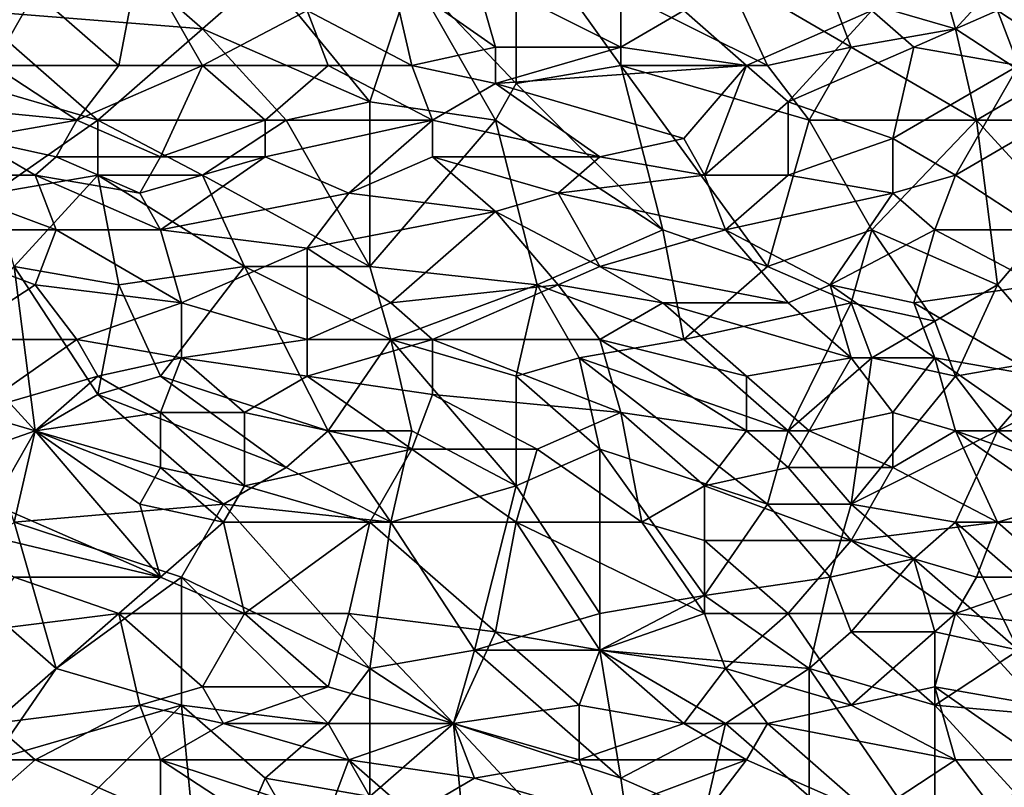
# Model space of a CAD drawing. Extents: x -161 to 11, y -10 to 160.
# Tile 317 of 499: x 0.596 to 0.807, y -0.201 to -0.037. Entities that reach past the tile are written whole.
import ezdxf

# ---------------------------------------------------------------- set-up
doc = ezdxf.new("R2010")
doc.units = 0
doc.header["$MEASUREMENT"] = 0
doc.layers.get('0').update_dxf_attribs({"linetype": 'CONTINUOUS'})

msp = doc.modelspace()

# ---------------------------------------------------------------- linework, layer by layer
for points in [[(0.78747, -0.00721, 0.26768), (0.79641, -0.03846, 0.26766), (0.76958, -0.03065, 0.26764)], [(0.79641, -0.03846, 0.26766), (0.78747, -0.00721, 0.26768), (0.81429, -0.01893, 0.26753)], [(0.70252, -0.05018, 0.26748), (0.68016, -0.02674, 0.26735), (0.70252, -0.01503, 0.26735)], [(0.72487, -0.03065, 0.26744), (0.72487, -0.04628, 0.26751), (0.70252, -0.01503, 0.26735)], [(0.72487, -0.04628, 0.26751), (0.70252, -0.05018, 0.26748), (0.70252, -0.01503, 0.26735)], [(0.59968, -0.03065, 0.40194), (0.5818, -0.01893, 0.40071), (0.55497, -0.04237, 0.40217)], [(0.81429, -0.05018, 0.26744), (0.79641, -0.03846, 0.26766), (0.81429, -0.01893, 0.26753)], [(0.82324, -0.04628, 0.40248), (0.81429, -0.01893, 0.40109), (0.80535, -0.03456, 0.40238)], [(0.61757, -0.04628, 0.40339), (0.62204, -0.02284, 0.40163), (0.59968, -0.03065, 0.40194)], [(0.62204, -0.02284, 0.40163), (0.61757, -0.04628, 0.40339), (0.63545, -0.04628, 0.40364)], [(0.62204, -0.02284, 0.40163), (0.63545, -0.04628, 0.40364), (0.65781, -0.03456, 0.40297)], [(0.72487, -0.04237, 0.40369), (0.72487, -0.02284, 0.40223), (0.69358, -0.02674, 0.40256)], [(0.72487, -0.02284, 0.40223), (0.72487, -0.04237, 0.40369), (0.73829, -0.03456, 0.40312)], [(0.62204, -0.02674, 0.26744), (0.63545, -0.03846, 0.26747), (0.58627, -0.03456, 0.26751)], [(0.62204, -0.02674, 0.26744), (0.64887, -0.02674, 0.2674), (0.63545, -0.03846, 0.26747)], [(0.63545, -0.03846, 0.26747), (0.64887, -0.02674, 0.2674), (0.67122, -0.05409, 0.26749)], [(0.68016, -0.02674, 0.26735), (0.67122, -0.05409, 0.26749), (0.64887, -0.02674, 0.2674)], [(0.68016, -0.04628, 0.40396), (0.67569, -0.02674, 0.4025), (0.65781, -0.03456, 0.40297)], [(0.69805, -0.05799, 0.26751), (0.67122, -0.05409, 0.26749), (0.68016, -0.02674, 0.26735)], [(0.69805, -0.04237, 0.40371), (0.69358, -0.02674, 0.40256), (0.67569, -0.02674, 0.4025)], [(0.67569, -0.02674, 0.4025), (0.68016, -0.04628, 0.40396), (0.69805, -0.04237, 0.40371)], [(0.70252, -0.05018, 0.26748), (0.69805, -0.05799, 0.26751), (0.68016, -0.02674, 0.26735)], [(0.69358, -0.02674, 0.40256), (0.69805, -0.04237, 0.40371), (0.72487, -0.04237, 0.40369)], [(0.72487, -0.03065, 0.26744), (0.74723, -0.02674, 0.26753), (0.75617, -0.04628, 0.26762)], [(0.77406, -0.04237, 0.2677), (0.74723, -0.02674, 0.26753), (0.76958, -0.03065, 0.26764)], [(0.75617, -0.04628, 0.26762), (0.74723, -0.02674, 0.26753), (0.77406, -0.04237, 0.2677)], [(0.59074, -0.04628, 0.40302), (0.59968, -0.03065, 0.40194), (0.55497, -0.04237, 0.40217)], [(0.59968, -0.03065, 0.40194), (0.59074, -0.04628, 0.40302), (0.61757, -0.04628, 0.40339)], [(0.75617, -0.04628, 0.26762), (0.72487, -0.04628, 0.26751), (0.72487, -0.03065, 0.26744)], [(0.79641, -0.03846, 0.26766), (0.77406, -0.04237, 0.2677), (0.76958, -0.03065, 0.26764)], [(0.63545, -0.03846, 0.26747), (0.6131, -0.05799, 0.26762), (0.58627, -0.03456, 0.26751)], [(0.6131, -0.05799, 0.26762), (0.58627, -0.05018, 0.26757), (0.58627, -0.03456, 0.26751)], [(0.63545, -0.04628, 0.40364), (0.66228, -0.04628, 0.40387), (0.65781, -0.03456, 0.40297)], [(0.65781, -0.03456, 0.40297), (0.66228, -0.04628, 0.40387), (0.68016, -0.04628, 0.40396)], [(0.7517, -0.04628, 0.40383), (0.73829, -0.03456, 0.40312), (0.72487, -0.04237, 0.40369)], [(0.7517, -0.04628, 0.40383), (0.77853, -0.03456, 0.40286), (0.73829, -0.03456, 0.40312)], [(0.76064, -0.05409, 0.40417), (0.77853, -0.03456, 0.40286), (0.7517, -0.04628, 0.40383)], [(0.77853, -0.03456, 0.40286), (0.76064, -0.05409, 0.40417), (0.78747, -0.04237, 0.40325)], [(0.78747, -0.04237, 0.40325), (0.80535, -0.03456, 0.40238), (0.77853, -0.03456, 0.40286)], [(0.78747, -0.04237, 0.40325), (0.80982, -0.04628, 0.40293), (0.80535, -0.03456, 0.40238)], [(0.80535, -0.03456, 0.40238), (0.80982, -0.04628, 0.40293), (0.82324, -0.04628, 0.40248)], [(0.6131, -0.05799, 0.26762), (0.63545, -0.03846, 0.26747), (0.65334, -0.05799, 0.26754)], [(0.67122, -0.05409, 0.26749), (0.65334, -0.05799, 0.26754), (0.63545, -0.03846, 0.26747)], [(0.77406, -0.04237, 0.2677), (0.79641, -0.03846, 0.26766), (0.80088, -0.05799, 0.2676)], [(0.80088, -0.05799, 0.2676), (0.79641, -0.03846, 0.26766), (0.81429, -0.05018, 0.26744)], [(0.69805, -0.05018, 0.40422), (0.69805, -0.04237, 0.40371), (0.68016, -0.04628, 0.40396)], [(0.72487, -0.04237, 0.40369), (0.69805, -0.04237, 0.40371), (0.69805, -0.05018, 0.40422)], [(0.69805, -0.05018, 0.40422), (0.7517, -0.04628, 0.40383), (0.72487, -0.04237, 0.40369)], [(0.76511, -0.05799, 0.2677), (0.75617, -0.04628, 0.26762), (0.77406, -0.04237, 0.2677)], [(0.783, -0.0619, 0.40424), (0.78747, -0.04237, 0.40325), (0.76064, -0.05409, 0.40417)], [(0.76511, -0.05799, 0.2677), (0.77406, -0.04237, 0.2677), (0.80088, -0.05799, 0.2676)], [(0.80982, -0.04628, 0.40293), (0.78747, -0.04237, 0.40325), (0.783, -0.0619, 0.40424)], [(0.56839, -0.05409, 0.4032), (0.60863, -0.05799, 0.40403), (0.59074, -0.04628, 0.40302)], [(0.60863, -0.05799, 0.40403), (0.61757, -0.04628, 0.40339), (0.59074, -0.04628, 0.40302)], [(0.63545, -0.04628, 0.40364), (0.61757, -0.04628, 0.40339), (0.60863, -0.05799, 0.40403)], [(0.62651, -0.06581, 0.40462), (0.63545, -0.04628, 0.40364), (0.60863, -0.05799, 0.40403)], [(0.63545, -0.04628, 0.40364), (0.62651, -0.06581, 0.40462), (0.64887, -0.05799, 0.40447)], [(0.64887, -0.05799, 0.40447), (0.66228, -0.04628, 0.40387), (0.63545, -0.04628, 0.40364)], [(0.64887, -0.05799, 0.40447), (0.68463, -0.05799, 0.40465), (0.66228, -0.04628, 0.40387)], [(0.68463, -0.05799, 0.40465), (0.68016, -0.04628, 0.40396), (0.66228, -0.04628, 0.40387)], [(0.68016, -0.04628, 0.40396), (0.68463, -0.05799, 0.40465), (0.69805, -0.05018, 0.40422)], [(0.73829, -0.0619, 0.40464), (0.7517, -0.04628, 0.40383), (0.69805, -0.05018, 0.40422)], [(0.72487, -0.04628, 0.26751), (0.73382, -0.08143, 0.26769), (0.70252, -0.05018, 0.26748)], [(0.75617, -0.04628, 0.26762), (0.76511, -0.05799, 0.2677), (0.72487, -0.04628, 0.26751)], [(0.75617, -0.08924, 0.26776), (0.72487, -0.04628, 0.26751), (0.76511, -0.05799, 0.2677)], [(0.75617, -0.08924, 0.26776), (0.73382, -0.08143, 0.26769), (0.72487, -0.04628, 0.26751)], [(0.7517, -0.04628, 0.40383), (0.73829, -0.0619, 0.40464), (0.74276, -0.06971, 0.40484)], [(0.7517, -0.04628, 0.40383), (0.74276, -0.06971, 0.40484), (0.76064, -0.05409, 0.40417)], [(0.79641, -0.06971, 0.40418), (0.80982, -0.04628, 0.40293), (0.783, -0.0619, 0.40424)], [(0.80982, -0.04628, 0.40293), (0.79641, -0.06971, 0.40418), (0.80982, -0.0619, 0.40359)], [(0.6131, -0.05799, 0.26762), (0.59074, -0.07362, 0.26765), (0.58627, -0.05018, 0.26757)], [(0.7204, -0.06581, 0.40484), (0.69805, -0.05018, 0.40422), (0.68463, -0.05799, 0.40465)], [(0.7204, -0.06581, 0.40484), (0.73829, -0.0619, 0.40464), (0.69805, -0.05018, 0.40422)], [(0.73382, -0.08143, 0.26769), (0.69805, -0.05799, 0.26751), (0.70252, -0.05018, 0.26748)], [(0.80088, -0.05799, 0.2676), (0.81429, -0.05018, 0.26744), (0.82324, -0.05799, 0.26724)], [(0.58627, -0.0619, 0.40392), (0.60863, -0.05799, 0.40403), (0.56839, -0.05409, 0.4032)], [(0.67122, -0.05409, 0.26749), (0.67122, -0.08924, 0.26768), (0.65334, -0.05799, 0.26754)], [(0.67122, -0.08924, 0.26768), (0.67122, -0.05409, 0.26749), (0.69805, -0.05799, 0.26751)], [(0.76064, -0.06971, 0.40472), (0.76064, -0.05409, 0.40417), (0.74276, -0.06971, 0.40484)], [(0.76064, -0.05409, 0.40417), (0.76064, -0.06971, 0.40472), (0.783, -0.0619, 0.40424)], [(0.60416, -0.06581, 0.40432), (0.60863, -0.05799, 0.40403), (0.58627, -0.0619, 0.40392)], [(0.59074, -0.07362, 0.26765), (0.6131, -0.05799, 0.26762), (0.6131, -0.06971, 0.26765)], [(0.60863, -0.05799, 0.40403), (0.60416, -0.06581, 0.40432), (0.62651, -0.06581, 0.40462)], [(0.65334, -0.05799, 0.26754), (0.63545, -0.06971, 0.26763), (0.6131, -0.05799, 0.26762)], [(0.63545, -0.06971, 0.26763), (0.6131, -0.06971, 0.26765), (0.6131, -0.05799, 0.26762)], [(0.64887, -0.06581, 0.40483), (0.64887, -0.05799, 0.40447), (0.62651, -0.06581, 0.40462)], [(0.65334, -0.05799, 0.26754), (0.67122, -0.08924, 0.26768), (0.63545, -0.06971, 0.26763)], [(0.68463, -0.05799, 0.40465), (0.64887, -0.05799, 0.40447), (0.64887, -0.06581, 0.40483)], [(0.66675, -0.07362, 0.40518), (0.68463, -0.05799, 0.40465), (0.64887, -0.06581, 0.40483)], [(0.68463, -0.06581, 0.40497), (0.68463, -0.05799, 0.40465), (0.66675, -0.07362, 0.40518)], [(0.67122, -0.08924, 0.26768), (0.69805, -0.05799, 0.26751), (0.70699, -0.09315, 0.26773)], [(0.68463, -0.05799, 0.40465), (0.68463, -0.06581, 0.40497), (0.7204, -0.06581, 0.40484)], [(0.73382, -0.08143, 0.26769), (0.70699, -0.09315, 0.26773), (0.69805, -0.05799, 0.26751)], [(0.77853, -0.08143, 0.26771), (0.75617, -0.08924, 0.26776), (0.76511, -0.05799, 0.2677)], [(0.76511, -0.05799, 0.2677), (0.80088, -0.05799, 0.2676), (0.77853, -0.08143, 0.26771)], [(0.80535, -0.09315, 0.26744), (0.77853, -0.08143, 0.26771), (0.80088, -0.05799, 0.2676)], [(0.81877, -0.07753, 0.26724), (0.80088, -0.05799, 0.2676), (0.82324, -0.05799, 0.26724)], [(0.81877, -0.07753, 0.26724), (0.80535, -0.09315, 0.26744), (0.80088, -0.05799, 0.2676)], [(0.57286, -0.06971, 0.40403), (0.59968, -0.06971, 0.40443), (0.58627, -0.0619, 0.40392)], [(0.58627, -0.0619, 0.40392), (0.59968, -0.06971, 0.40443), (0.60416, -0.06581, 0.40432)], [(0.7204, -0.06581, 0.40484), (0.74276, -0.06971, 0.40484), (0.73829, -0.0619, 0.40464)], [(0.783, -0.07362, 0.40454), (0.783, -0.0619, 0.40424), (0.76064, -0.06971, 0.40472)], [(0.783, -0.0619, 0.40424), (0.783, -0.07362, 0.40454), (0.79641, -0.06971, 0.40418)], [(0.81429, -0.08143, 0.40385), (0.80982, -0.0619, 0.40359), (0.79641, -0.06971, 0.40418)], [(0.62204, -0.07362, 0.40482), (0.60416, -0.06581, 0.40432), (0.59968, -0.06971, 0.40443)], [(0.62204, -0.07362, 0.40482), (0.62651, -0.06581, 0.40462), (0.60416, -0.06581, 0.40432)], [(0.62651, -0.06581, 0.40462), (0.62204, -0.07362, 0.40482), (0.64887, -0.06581, 0.40483)], [(0.62204, -0.07362, 0.40482), (0.62651, -0.08143, 0.40507), (0.64887, -0.06581, 0.40483)], [(0.66675, -0.07362, 0.40518), (0.64887, -0.06581, 0.40483), (0.62651, -0.08143, 0.40507)], [(0.69805, -0.07753, 0.40525), (0.68463, -0.06581, 0.40497), (0.66675, -0.07362, 0.40518)], [(0.71146, -0.07362, 0.4051), (0.7204, -0.06581, 0.40484), (0.68463, -0.06581, 0.40497)], [(0.69805, -0.07753, 0.40525), (0.71146, -0.07362, 0.4051), (0.68463, -0.06581, 0.40497)], [(0.74276, -0.06971, 0.40484), (0.7204, -0.06581, 0.40484), (0.71146, -0.07362, 0.4051)], [(0.60416, -0.08143, 0.40478), (0.57286, -0.06971, 0.40403), (0.56839, -0.08143, 0.40426)], [(0.60416, -0.08143, 0.40478), (0.59968, -0.06971, 0.40443), (0.57286, -0.06971, 0.40403)], [(0.6131, -0.06971, 0.26765), (0.59521, -0.08924, 0.26771), (0.59074, -0.07362, 0.26765)], [(0.61757, -0.09315, 0.26774), (0.59521, -0.08924, 0.26771), (0.6131, -0.06971, 0.26765)], [(0.59968, -0.06971, 0.40443), (0.62651, -0.08143, 0.40507), (0.62204, -0.07362, 0.40482)], [(0.59968, -0.06971, 0.40443), (0.60416, -0.08143, 0.40478), (0.62651, -0.08143, 0.40507)], [(0.6131, -0.06971, 0.26765), (0.63545, -0.06971, 0.26763), (0.6444, -0.08924, 0.26771)], [(0.6444, -0.08924, 0.26771), (0.61757, -0.09315, 0.26774), (0.6131, -0.06971, 0.26765)], [(0.67122, -0.08924, 0.26768), (0.6444, -0.08924, 0.26771), (0.63545, -0.06971, 0.26763)], [(0.74723, -0.08143, 0.40502), (0.74276, -0.06971, 0.40484), (0.71146, -0.07362, 0.4051)], [(0.74276, -0.06971, 0.40484), (0.74723, -0.08143, 0.40502), (0.76064, -0.06971, 0.40472)], [(0.74723, -0.08143, 0.40502), (0.783, -0.07362, 0.40454), (0.76064, -0.06971, 0.40472)], [(0.79194, -0.08143, 0.4045), (0.79641, -0.06971, 0.40418), (0.783, -0.07362, 0.40454)], [(0.81429, -0.08143, 0.40385), (0.79641, -0.06971, 0.40418), (0.79194, -0.08143, 0.4045)], [(0.65781, -0.08534, 0.40537), (0.66675, -0.07362, 0.40518), (0.62651, -0.08143, 0.40507)], [(0.66675, -0.07362, 0.40518), (0.65781, -0.08534, 0.40537), (0.69805, -0.07753, 0.40525)], [(0.7204, -0.08924, 0.40522), (0.71146, -0.07362, 0.4051), (0.69805, -0.07753, 0.40525)], [(0.74723, -0.08143, 0.40502), (0.71146, -0.07362, 0.4051), (0.7204, -0.08924, 0.40522)], [(0.76958, -0.09315, 0.40489), (0.783, -0.07362, 0.40454), (0.74723, -0.08143, 0.40502)], [(0.79194, -0.08143, 0.4045), (0.783, -0.07362, 0.40454), (0.76958, -0.09315, 0.40489)], [(0.67569, -0.09706, 0.40546), (0.69805, -0.07753, 0.40525), (0.65781, -0.08534, 0.40537)], [(0.67569, -0.09706, 0.40546), (0.71146, -0.09315, 0.40528), (0.69805, -0.07753, 0.40525)], [(0.69805, -0.07753, 0.40525), (0.71146, -0.09315, 0.40528), (0.7204, -0.08924, 0.40522)], [(0.81877, -0.07753, 0.26724), (0.81877, -0.10878, 0.26713), (0.80535, -0.09315, 0.26744)], [(0.56839, -0.08143, 0.40426), (0.59968, -0.09315, 0.40489), (0.60416, -0.08143, 0.40478)], [(0.59968, -0.09315, 0.40489), (0.56839, -0.08143, 0.40426), (0.5818, -0.10487, 0.40465)], [(0.60416, -0.08143, 0.40478), (0.59968, -0.09315, 0.40489), (0.63098, -0.09706, 0.40528)], [(0.63098, -0.09706, 0.40528), (0.62651, -0.08143, 0.40507), (0.60416, -0.08143, 0.40478)], [(0.62651, -0.08143, 0.40507), (0.63098, -0.09706, 0.40528), (0.65781, -0.08534, 0.40537)], [(0.70699, -0.09315, 0.26773), (0.73382, -0.08143, 0.26769), (0.73829, -0.10487, 0.26781)], [(0.76064, -0.09706, 0.40495), (0.74723, -0.08143, 0.40502), (0.7204, -0.08924, 0.40522)], [(0.73829, -0.10487, 0.26781), (0.73382, -0.08143, 0.26769), (0.75617, -0.08924, 0.26776)], [(0.76064, -0.09706, 0.40495), (0.76958, -0.09315, 0.40489), (0.74723, -0.08143, 0.40502)], [(0.77853, -0.08143, 0.26771), (0.77406, -0.09706, 0.26776), (0.75617, -0.08924, 0.26776)], [(0.78747, -0.09706, 0.40464), (0.79194, -0.08143, 0.4045), (0.76958, -0.09315, 0.40489)], [(0.79194, -0.10096, 0.26762), (0.77406, -0.09706, 0.26776), (0.77853, -0.08143, 0.26771)], [(0.79194, -0.10096, 0.26762), (0.77853, -0.08143, 0.26771), (0.80535, -0.09315, 0.26744)], [(0.81429, -0.09315, 0.40392), (0.79194, -0.08143, 0.4045), (0.78747, -0.09706, 0.40464)], [(0.81429, -0.09315, 0.40392), (0.81429, -0.08143, 0.40385), (0.79194, -0.08143, 0.4045)], [(0.65781, -0.10487, 0.40542), (0.65781, -0.08534, 0.40537), (0.63098, -0.09706, 0.40528)], [(0.67569, -0.09706, 0.40546), (0.65781, -0.08534, 0.40537), (0.65781, -0.10487, 0.40542)], [(0.59521, -0.08924, 0.26771), (0.59968, -0.1244, 0.26779), (0.5818, -0.10487, 0.26771)], [(0.61757, -0.09315, 0.26774), (0.6131, -0.11659, 0.26781), (0.59521, -0.08924, 0.26771)], [(0.6131, -0.11659, 0.26781), (0.59968, -0.1244, 0.26779), (0.59521, -0.08924, 0.26771)], [(0.6444, -0.08924, 0.26771), (0.62651, -0.11268, 0.26783), (0.61757, -0.09315, 0.26774)], [(0.66228, -0.1244, 0.26786), (0.62651, -0.11268, 0.26783), (0.6444, -0.08924, 0.26771)], [(0.6444, -0.08924, 0.26771), (0.67122, -0.08924, 0.26768), (0.67569, -0.10487, 0.26776)], [(0.67569, -0.10487, 0.26776), (0.66228, -0.1244, 0.26786), (0.6444, -0.08924, 0.26771)], [(0.70699, -0.09315, 0.26773), (0.67569, -0.10487, 0.26776), (0.67122, -0.08924, 0.26768)], [(0.73382, -0.09706, 0.40514), (0.7204, -0.08924, 0.40522), (0.71146, -0.09315, 0.40528)], [(0.73382, -0.09706, 0.40514), (0.76064, -0.09706, 0.40495), (0.7204, -0.08924, 0.40522)], [(0.75617, -0.08924, 0.26776), (0.77406, -0.09706, 0.26776), (0.73829, -0.10487, 0.26781)], [(0.60863, -0.10487, 0.40501), (0.59968, -0.09315, 0.40489), (0.5818, -0.10487, 0.40465)], [(0.63098, -0.09706, 0.40528), (0.59968, -0.09315, 0.40489), (0.60863, -0.10487, 0.40501)], [(0.62651, -0.11268, 0.26783), (0.6131, -0.11659, 0.26781), (0.61757, -0.09315, 0.26774)], [(0.68463, -0.10487, 0.40536), (0.71146, -0.09315, 0.40528), (0.67569, -0.09706, 0.40546)], [(0.70699, -0.09315, 0.26773), (0.70252, -0.11268, 0.26783), (0.67569, -0.10487, 0.26776)], [(0.68463, -0.10487, 0.40536), (0.7204, -0.10487, 0.40512), (0.71146, -0.09315, 0.40528)], [(0.71593, -0.10878, 0.2678), (0.70252, -0.11268, 0.26783), (0.70699, -0.09315, 0.26773)], [(0.73829, -0.10487, 0.26781), (0.71593, -0.10878, 0.2678), (0.70699, -0.09315, 0.26773)], [(0.71146, -0.09315, 0.40528), (0.7204, -0.10487, 0.40512), (0.73382, -0.09706, 0.40514)], [(0.76958, -0.09315, 0.40489), (0.76064, -0.09706, 0.40495), (0.77406, -0.10878, 0.40475)], [(0.78747, -0.09706, 0.40464), (0.76958, -0.09315, 0.40489), (0.79194, -0.10878, 0.4045)], [(0.77406, -0.10878, 0.40475), (0.79194, -0.10878, 0.4045), (0.76958, -0.09315, 0.40489)], [(0.81429, -0.11268, 0.40389), (0.81429, -0.09315, 0.40392), (0.78747, -0.09706, 0.40464)], [(0.79641, -0.11268, 0.26755), (0.79194, -0.10096, 0.26762), (0.80535, -0.09315, 0.26744)], [(0.81877, -0.10878, 0.26713), (0.79641, -0.11268, 0.26755), (0.80535, -0.09315, 0.26744)], [(0.63098, -0.09706, 0.40528), (0.60863, -0.10487, 0.40501), (0.63098, -0.10878, 0.4052)], [(0.63098, -0.10878, 0.4052), (0.65781, -0.10487, 0.40542), (0.63098, -0.09706, 0.40528)], [(0.68463, -0.10487, 0.40536), (0.67569, -0.09706, 0.40546), (0.65781, -0.10487, 0.40542)], [(0.7517, -0.11268, 0.40484), (0.73382, -0.09706, 0.40514), (0.7204, -0.10487, 0.40512)], [(0.77406, -0.10878, 0.40475), (0.76064, -0.09706, 0.40495), (0.73382, -0.09706, 0.40514)], [(0.73382, -0.09706, 0.40514), (0.7517, -0.11268, 0.40484), (0.77406, -0.10878, 0.40475)], [(0.73829, -0.10487, 0.26781), (0.77406, -0.09706, 0.26776), (0.76064, -0.1244, 0.26787)], [(0.77853, -0.10878, 0.26777), (0.76064, -0.1244, 0.26787), (0.77406, -0.09706, 0.26776)], [(0.77406, -0.09706, 0.26776), (0.79194, -0.10096, 0.26762), (0.77853, -0.10878, 0.26777)], [(0.79194, -0.10878, 0.4045), (0.81429, -0.11268, 0.40389), (0.78747, -0.09706, 0.40464)], [(0.79641, -0.11268, 0.26755), (0.77853, -0.10878, 0.26777), (0.79194, -0.10096, 0.26762)], [(0.5818, -0.10487, 0.40465), (0.58627, -0.12049, 0.40438), (0.60863, -0.10487, 0.40501)], [(0.59968, -0.1244, 0.26779), (0.59521, -0.14393, 0.26776), (0.5818, -0.10487, 0.26771)], [(0.58627, -0.12049, 0.40438), (0.6131, -0.11268, 0.40494), (0.60863, -0.10487, 0.40501)], [(0.63098, -0.10878, 0.4052), (0.60863, -0.10487, 0.40501), (0.6131, -0.11268, 0.40494)], [(0.65781, -0.11268, 0.40529), (0.65781, -0.10487, 0.40542), (0.63098, -0.10878, 0.4052)], [(0.65781, -0.10487, 0.40542), (0.65781, -0.11268, 0.40529), (0.68463, -0.10487, 0.40536)], [(0.68463, -0.11659, 0.40511), (0.68463, -0.10487, 0.40536), (0.65781, -0.11268, 0.40529)], [(0.66228, -0.1244, 0.26786), (0.67569, -0.10487, 0.26776), (0.68016, -0.1244, 0.26785)], [(0.70252, -0.11268, 0.26783), (0.70252, -0.13612, 0.2679), (0.67569, -0.10487, 0.26776)], [(0.70252, -0.13612, 0.2679), (0.68016, -0.1244, 0.26785), (0.67569, -0.10487, 0.26776)], [(0.72487, -0.12049, 0.40475), (0.7204, -0.10487, 0.40512), (0.68463, -0.10487, 0.40536)], [(0.68463, -0.10487, 0.40536), (0.68463, -0.11659, 0.40511), (0.72487, -0.12049, 0.40475)], [(0.73829, -0.10487, 0.26781), (0.76064, -0.1244, 0.26787), (0.71593, -0.10878, 0.2678)], [(0.7204, -0.10487, 0.40512), (0.7517, -0.1244, 0.40454), (0.7517, -0.11268, 0.40484)], [(0.7517, -0.1244, 0.40454), (0.7204, -0.10487, 0.40512), (0.72487, -0.12049, 0.40475)], [(0.62651, -0.12049, 0.40487), (0.63098, -0.10878, 0.4052), (0.6131, -0.11268, 0.40494)], [(0.6444, -0.12049, 0.40502), (0.63098, -0.10878, 0.4052), (0.62651, -0.12049, 0.40487)], [(0.63098, -0.10878, 0.4052), (0.6444, -0.12049, 0.40502), (0.65781, -0.11268, 0.40529)], [(0.71593, -0.10878, 0.2678), (0.7204, -0.12831, 0.26788), (0.70252, -0.11268, 0.26783)], [(0.76064, -0.1244, 0.26787), (0.75617, -0.14003, 0.26789), (0.71593, -0.10878, 0.2678)], [(0.75617, -0.14003, 0.26789), (0.7204, -0.12831, 0.26788), (0.71593, -0.10878, 0.2678)], [(0.76511, -0.1244, 0.40449), (0.77406, -0.10878, 0.40475), (0.7517, -0.11268, 0.40484)], [(0.76064, -0.1244, 0.26787), (0.77853, -0.10878, 0.26777), (0.77406, -0.14003, 0.2678)], [(0.77406, -0.10878, 0.40475), (0.76511, -0.1244, 0.40449), (0.783, -0.12049, 0.40444)], [(0.77406, -0.10878, 0.40475), (0.783, -0.12049, 0.40444), (0.79194, -0.10878, 0.4045)], [(0.77853, -0.10878, 0.26777), (0.79641, -0.11268, 0.26755), (0.77406, -0.14003, 0.2678)], [(0.79641, -0.1244, 0.40416), (0.79194, -0.10878, 0.4045), (0.783, -0.12049, 0.40444)], [(0.81429, -0.11268, 0.40389), (0.79194, -0.10878, 0.4045), (0.81429, -0.1244, 0.40375)], [(0.81429, -0.1244, 0.40375), (0.79194, -0.10878, 0.4045), (0.79641, -0.1244, 0.40416)], [(0.79641, -0.11268, 0.26755), (0.81877, -0.10878, 0.26713), (0.80535, -0.1244, 0.26735)], [(0.80535, -0.1244, 0.26735), (0.81877, -0.10878, 0.26713), (0.83665, -0.10878, 0.26671)], [(0.83218, -0.14393, 0.26665), (0.80535, -0.1244, 0.26735), (0.83665, -0.10878, 0.26671)], [(0.59968, -0.1244, 0.40442), (0.6131, -0.11268, 0.40494), (0.58627, -0.12049, 0.40438)], [(0.59968, -0.1244, 0.40442), (0.62651, -0.12049, 0.40487), (0.6131, -0.11268, 0.40494)], [(0.6131, -0.11659, 0.26781), (0.62651, -0.11268, 0.26783), (0.65334, -0.13221, 0.26787)], [(0.62651, -0.11268, 0.26783), (0.66228, -0.1244, 0.26786), (0.65334, -0.13221, 0.26787)], [(0.68016, -0.12831, 0.40465), (0.65781, -0.11268, 0.40529), (0.6444, -0.12049, 0.40502)], [(0.65781, -0.11268, 0.40529), (0.68016, -0.12831, 0.40465), (0.68463, -0.11659, 0.40511)], [(0.7204, -0.12831, 0.26788), (0.70252, -0.13612, 0.2679), (0.70252, -0.11268, 0.26783)], [(0.7517, -0.11268, 0.40484), (0.7517, -0.1244, 0.40454), (0.76511, -0.1244, 0.40449)], [(0.80535, -0.1244, 0.26735), (0.77406, -0.14003, 0.2678), (0.79641, -0.11268, 0.26755)], [(0.59968, -0.1244, 0.26779), (0.6131, -0.11659, 0.26781), (0.63992, -0.14003, 0.26786)], [(0.63992, -0.14003, 0.26786), (0.6131, -0.11659, 0.26781), (0.65334, -0.13221, 0.26787)], [(0.68463, -0.11659, 0.40511), (0.68016, -0.12831, 0.40465), (0.70699, -0.12831, 0.40448)], [(0.70699, -0.12831, 0.40448), (0.72487, -0.12049, 0.40475), (0.68463, -0.11659, 0.40511)], [(0.58627, -0.12049, 0.40438), (0.57733, -0.13221, 0.40376), (0.59968, -0.1244, 0.40442)], [(0.62651, -0.13221, 0.40434), (0.62651, -0.12049, 0.40487), (0.59968, -0.1244, 0.40442)], [(0.6444, -0.13612, 0.40426), (0.6444, -0.12049, 0.40502), (0.62651, -0.12049, 0.40487)], [(0.62651, -0.12049, 0.40487), (0.62651, -0.13221, 0.40434), (0.6444, -0.13612, 0.40426)], [(0.6444, -0.12049, 0.40502), (0.6444, -0.13612, 0.40426), (0.68016, -0.12831, 0.40465)], [(0.72934, -0.14393, 0.40366), (0.72487, -0.12049, 0.40475), (0.70699, -0.12831, 0.40448)], [(0.72487, -0.12049, 0.40475), (0.74276, -0.13612, 0.40408), (0.7517, -0.1244, 0.40454)], [(0.72487, -0.12049, 0.40475), (0.72934, -0.14393, 0.40366), (0.74276, -0.13612, 0.40408)], [(0.783, -0.13221, 0.40411), (0.783, -0.12049, 0.40444), (0.76511, -0.1244, 0.40449)], [(0.783, -0.12049, 0.40444), (0.783, -0.13221, 0.40411), (0.79641, -0.1244, 0.40416)], [(0.59074, -0.14003, 0.40355), (0.59968, -0.1244, 0.40442), (0.57733, -0.13221, 0.40376)], [(0.62651, -0.15565, 0.40299), (0.59968, -0.1244, 0.40442), (0.59074, -0.14003, 0.40355)], [(0.59521, -0.14393, 0.26776), (0.59968, -0.1244, 0.26779), (0.63992, -0.14003, 0.26786)], [(0.59968, -0.1244, 0.40442), (0.62204, -0.14003, 0.40389), (0.62651, -0.13221, 0.40434)], [(0.59968, -0.1244, 0.40442), (0.62651, -0.15565, 0.40299), (0.62204, -0.14003, 0.40389)], [(0.65334, -0.13221, 0.26787), (0.66228, -0.1244, 0.26786), (0.67569, -0.14393, 0.26787)], [(0.67569, -0.14393, 0.26787), (0.66228, -0.1244, 0.26786), (0.68016, -0.1244, 0.26785)], [(0.67569, -0.14393, 0.26787), (0.68016, -0.1244, 0.26785), (0.70252, -0.13612, 0.2679)], [(0.76064, -0.13221, 0.40423), (0.7517, -0.1244, 0.40454), (0.74276, -0.13612, 0.40408)], [(0.76064, -0.13221, 0.40423), (0.76511, -0.1244, 0.40449), (0.7517, -0.1244, 0.40454)], [(0.76064, -0.1244, 0.26787), (0.77406, -0.14003, 0.2678), (0.75617, -0.14003, 0.26789)], [(0.76511, -0.1244, 0.40449), (0.76064, -0.13221, 0.40423), (0.783, -0.13221, 0.40411)], [(0.77406, -0.14003, 0.2678), (0.80535, -0.1244, 0.26735), (0.79641, -0.14393, 0.26744)], [(0.80535, -0.14393, 0.40333), (0.79641, -0.1244, 0.40416), (0.783, -0.13221, 0.40411)], [(0.81877, -0.13221, 0.40343), (0.81429, -0.1244, 0.40375), (0.79641, -0.1244, 0.40416)], [(0.79641, -0.1244, 0.40416), (0.81877, -0.14003, 0.40319), (0.81877, -0.13221, 0.40343)], [(0.79641, -0.14393, 0.26744), (0.80535, -0.1244, 0.26735), (0.83218, -0.14393, 0.26665)], [(0.79641, -0.1244, 0.40416), (0.80535, -0.14393, 0.40333), (0.81877, -0.14003, 0.40319)], [(0.67122, -0.14393, 0.40381), (0.68016, -0.12831, 0.40465), (0.6444, -0.13612, 0.40426)], [(0.70252, -0.14393, 0.40366), (0.68016, -0.12831, 0.40465), (0.67122, -0.14393, 0.40381)], [(0.70252, -0.14393, 0.40366), (0.70699, -0.12831, 0.40448), (0.68016, -0.12831, 0.40465)], [(0.70252, -0.13612, 0.2679), (0.7204, -0.12831, 0.26788), (0.7204, -0.16346, 0.26788)], [(0.70699, -0.12831, 0.40448), (0.70252, -0.14393, 0.40366), (0.72934, -0.14393, 0.40366)], [(0.74276, -0.15956, 0.2679), (0.7204, -0.12831, 0.26788), (0.75617, -0.14003, 0.26789)], [(0.74276, -0.15956, 0.2679), (0.7204, -0.16346, 0.26788), (0.7204, -0.12831, 0.26788)], [(0.63992, -0.14393, 0.40378), (0.62651, -0.13221, 0.40434), (0.62204, -0.14003, 0.40389)], [(0.63992, -0.14393, 0.40378), (0.6444, -0.13612, 0.40426), (0.62651, -0.13221, 0.40434)], [(0.65334, -0.13221, 0.26787), (0.67569, -0.14393, 0.26787), (0.63992, -0.14003, 0.26786)], [(0.74276, -0.13612, 0.40408), (0.77406, -0.14784, 0.40342), (0.76064, -0.13221, 0.40423)], [(0.783, -0.13221, 0.40411), (0.76064, -0.13221, 0.40423), (0.77406, -0.14784, 0.40342)], [(0.783, -0.13221, 0.40411), (0.77406, -0.14784, 0.40342), (0.80535, -0.14393, 0.40333)], [(0.6444, -0.13612, 0.40426), (0.63992, -0.14393, 0.40378), (0.67122, -0.14393, 0.40381)], [(0.69358, -0.17128, 0.26784), (0.67569, -0.14393, 0.26787), (0.70252, -0.13612, 0.2679)], [(0.7204, -0.16346, 0.26788), (0.69358, -0.17128, 0.26784), (0.70252, -0.13612, 0.2679)], [(0.74276, -0.14784, 0.40346), (0.74276, -0.13612, 0.40408), (0.72934, -0.14393, 0.40366)], [(0.74276, -0.13612, 0.40408), (0.74276, -0.14784, 0.40346), (0.77406, -0.14784, 0.40342)], [(0.62651, -0.15565, 0.40299), (0.59074, -0.14003, 0.40355), (0.57733, -0.14393, 0.40314)], [(0.59521, -0.14393, 0.26776), (0.63992, -0.14003, 0.26786), (0.63098, -0.15565, 0.26781)], [(0.62204, -0.14003, 0.40389), (0.62651, -0.15565, 0.40299), (0.63992, -0.14393, 0.40378)], [(0.67122, -0.17518, 0.26779), (0.63098, -0.15565, 0.26781), (0.63992, -0.14003, 0.26786)], [(0.67122, -0.17518, 0.26779), (0.63992, -0.14003, 0.26786), (0.67569, -0.14393, 0.26787)], [(0.75617, -0.14003, 0.26789), (0.76958, -0.15565, 0.2678), (0.74276, -0.15956, 0.2679)], [(0.76958, -0.15565, 0.2678), (0.75617, -0.14003, 0.26789), (0.77406, -0.14003, 0.2678)], [(0.76958, -0.15565, 0.2678), (0.77406, -0.14003, 0.2678), (0.78747, -0.15174, 0.26758)], [(0.78747, -0.15174, 0.26758), (0.77406, -0.14003, 0.2678), (0.79641, -0.14393, 0.26744)], [(0.81877, -0.15565, 0.40249), (0.81877, -0.14003, 0.40319), (0.80535, -0.14393, 0.40333)], [(0.62651, -0.15565, 0.40299), (0.57733, -0.14393, 0.40314), (0.59521, -0.15565, 0.40265)], [(0.59521, -0.14393, 0.26776), (0.60416, -0.17518, 0.26764), (0.5818, -0.15565, 0.26766)], [(0.63098, -0.15565, 0.26781), (0.60416, -0.17518, 0.26764), (0.59521, -0.14393, 0.26776)], [(0.6444, -0.16346, 0.40251), (0.63992, -0.14393, 0.40378), (0.62651, -0.15565, 0.40299)], [(0.67122, -0.14393, 0.40381), (0.63992, -0.14393, 0.40378), (0.6444, -0.16346, 0.40251)], [(0.66675, -0.16346, 0.40248), (0.67122, -0.14393, 0.40381), (0.6444, -0.16346, 0.40251)], [(0.67122, -0.14393, 0.40381), (0.66675, -0.16346, 0.40248), (0.69805, -0.16737, 0.40207)], [(0.67122, -0.14393, 0.40381), (0.69805, -0.16737, 0.40207), (0.70252, -0.14393, 0.40366)], [(0.69358, -0.17128, 0.26784), (0.67122, -0.17518, 0.26779), (0.67569, -0.14393, 0.26787)], [(0.7204, -0.17128, 0.40179), (0.70252, -0.14393, 0.40366), (0.69805, -0.16737, 0.40207)], [(0.74276, -0.16346, 0.40244), (0.72934, -0.14393, 0.40366), (0.70252, -0.14393, 0.40366)], [(0.70252, -0.14393, 0.40366), (0.7204, -0.17128, 0.40179), (0.74276, -0.16346, 0.40244)], [(0.72934, -0.14393, 0.40366), (0.74276, -0.16346, 0.40244), (0.74276, -0.14784, 0.40346)], [(0.80088, -0.15565, 0.40279), (0.80535, -0.14393, 0.40333), (0.77406, -0.14784, 0.40342)], [(0.80982, -0.17128, 0.267), (0.78747, -0.15174, 0.26758), (0.79641, -0.14393, 0.26744)], [(0.79641, -0.14393, 0.26744), (0.83218, -0.14393, 0.26665), (0.82324, -0.16737, 0.26673)], [(0.80982, -0.17128, 0.267), (0.79641, -0.14393, 0.26744), (0.82324, -0.16737, 0.26673)], [(0.81877, -0.15565, 0.40249), (0.80535, -0.14393, 0.40333), (0.80088, -0.15565, 0.40279)], [(0.76064, -0.16346, 0.40246), (0.77406, -0.14784, 0.40342), (0.74276, -0.14784, 0.40346)], [(0.76064, -0.16346, 0.40246), (0.74276, -0.14784, 0.40346), (0.74276, -0.16346, 0.40244)], [(0.79641, -0.16346, 0.40234), (0.77406, -0.14784, 0.40342), (0.76064, -0.16346, 0.40246)], [(0.77406, -0.14784, 0.40342), (0.79641, -0.16346, 0.40234), (0.80088, -0.15565, 0.40279)], [(0.77406, -0.16737, 0.26772), (0.76958, -0.15565, 0.2678), (0.78747, -0.15174, 0.26758)], [(0.79194, -0.16737, 0.26743), (0.77406, -0.16737, 0.26772), (0.78747, -0.15174, 0.26758)], [(0.79194, -0.16737, 0.26743), (0.78747, -0.15174, 0.26758), (0.80982, -0.17128, 0.267)], [(0.60416, -0.17518, 0.26764), (0.59074, -0.19471, 0.26749), (0.5818, -0.15565, 0.26766)], [(0.59521, -0.15565, 0.40265), (0.58627, -0.16737, 0.40165), (0.61757, -0.16346, 0.40237)], [(0.61757, -0.16346, 0.40237), (0.62651, -0.15565, 0.40299), (0.59521, -0.15565, 0.40265)], [(0.63098, -0.15565, 0.26781), (0.63098, -0.18299, 0.26769), (0.60416, -0.17518, 0.26764)], [(0.61757, -0.16346, 0.40237), (0.6444, -0.16346, 0.40251), (0.62651, -0.15565, 0.40299)], [(0.63098, -0.15565, 0.26781), (0.67122, -0.17518, 0.26779), (0.66228, -0.1869, 0.26772)], [(0.66228, -0.1869, 0.26772), (0.63098, -0.18299, 0.26769), (0.63098, -0.15565, 0.26781)], [(0.76511, -0.17518, 0.26781), (0.74276, -0.15956, 0.2679), (0.76958, -0.15565, 0.2678)], [(0.77406, -0.16737, 0.26772), (0.76511, -0.17518, 0.26781), (0.76958, -0.15565, 0.2678)], [(0.82771, -0.16737, 0.40162), (0.81877, -0.15565, 0.40249), (0.79641, -0.16346, 0.40234)], [(0.81877, -0.15565, 0.40249), (0.80088, -0.15565, 0.40279), (0.79641, -0.16346, 0.40234)], [(0.74276, -0.15956, 0.2679), (0.7204, -0.17128, 0.26786), (0.7204, -0.16346, 0.26788)], [(0.74276, -0.15956, 0.2679), (0.76511, -0.17518, 0.26781), (0.7204, -0.17128, 0.26786)], [(0.61757, -0.16346, 0.40237), (0.58627, -0.16737, 0.40165), (0.59074, -0.1869, 0.39987)], [(0.62204, -0.18299, 0.40072), (0.61757, -0.16346, 0.40237), (0.59074, -0.1869, 0.39987)], [(0.63545, -0.17909, 0.40122), (0.6444, -0.16346, 0.40251), (0.61757, -0.16346, 0.40237)], [(0.63545, -0.17909, 0.40122), (0.61757, -0.16346, 0.40237), (0.62204, -0.18299, 0.40072)], [(0.66228, -0.17909, 0.40126), (0.6444, -0.16346, 0.40251), (0.63545, -0.17909, 0.40122)], [(0.6444, -0.16346, 0.40251), (0.66228, -0.17909, 0.40126), (0.66675, -0.16346, 0.40248)], [(0.68911, -0.1869, 0.40048), (0.66675, -0.16346, 0.40248), (0.66228, -0.17909, 0.40126)], [(0.69805, -0.16737, 0.40207), (0.66675, -0.16346, 0.40248), (0.68911, -0.1869, 0.40048)], [(0.69358, -0.17128, 0.26784), (0.7204, -0.16346, 0.26788), (0.7204, -0.17128, 0.26786)], [(0.74723, -0.17518, 0.40154), (0.74276, -0.16346, 0.40244), (0.7204, -0.17128, 0.40179)], [(0.74276, -0.16346, 0.40244), (0.74723, -0.17518, 0.40154), (0.76064, -0.16346, 0.40246)], [(0.77406, -0.18299, 0.40086), (0.76064, -0.16346, 0.40246), (0.74723, -0.17518, 0.40154)], [(0.79641, -0.16346, 0.40234), (0.76064, -0.16346, 0.40246), (0.77406, -0.18299, 0.40086)], [(0.79194, -0.17909, 0.40113), (0.79641, -0.16346, 0.40234), (0.77406, -0.18299, 0.40086)], [(0.81429, -0.18299, 0.40068), (0.79641, -0.16346, 0.40234), (0.79194, -0.17909, 0.40113)], [(0.79641, -0.16346, 0.40234), (0.81429, -0.18299, 0.40068), (0.82771, -0.16737, 0.40162)], [(0.69805, -0.16737, 0.40207), (0.68911, -0.1869, 0.40048), (0.71593, -0.18299, 0.40081)], [(0.71593, -0.18299, 0.40081), (0.7204, -0.17128, 0.40179), (0.69805, -0.16737, 0.40207)], [(0.76511, -0.17518, 0.26781), (0.77406, -0.16737, 0.26772), (0.79194, -0.18299, 0.26738)], [(0.77406, -0.16737, 0.26772), (0.79194, -0.16737, 0.26743), (0.79194, -0.18299, 0.26738)], [(0.79194, -0.16737, 0.26743), (0.80982, -0.17128, 0.267), (0.79194, -0.18299, 0.26738)], [(0.69358, -0.17128, 0.26784), (0.68911, -0.1869, 0.26778), (0.67122, -0.17518, 0.26779)], [(0.72487, -0.19862, 0.26782), (0.68911, -0.1869, 0.26778), (0.69358, -0.17128, 0.26784)], [(0.69358, -0.17128, 0.26784), (0.7204, -0.17128, 0.26786), (0.72487, -0.19862, 0.26782)], [(0.73829, -0.1869, 0.4005), (0.7204, -0.17128, 0.40179), (0.71593, -0.18299, 0.40081)], [(0.76511, -0.17518, 0.26781), (0.74723, -0.1869, 0.26785), (0.7204, -0.17128, 0.26786)], [(0.7204, -0.17128, 0.40179), (0.73829, -0.1869, 0.4005), (0.74723, -0.17518, 0.40154)], [(0.74723, -0.1869, 0.26785), (0.72487, -0.19862, 0.26782), (0.7204, -0.17128, 0.26786)], [(0.79194, -0.18299, 0.26738), (0.80982, -0.17128, 0.267), (0.83665, -0.1869, 0.26643)], [(0.63098, -0.18299, 0.26769), (0.59074, -0.19471, 0.26749), (0.60416, -0.17518, 0.26764)], [(0.67122, -0.20253, 0.26766), (0.66228, -0.1869, 0.26772), (0.67122, -0.17518, 0.26779)], [(0.68911, -0.1869, 0.26778), (0.67122, -0.20253, 0.26766), (0.67122, -0.17518, 0.26779)], [(0.74723, -0.17518, 0.40154), (0.73829, -0.1869, 0.4005), (0.75617, -0.1869, 0.40051)], [(0.77406, -0.18299, 0.40086), (0.74723, -0.17518, 0.40154), (0.75617, -0.1869, 0.40051)], [(0.74723, -0.1869, 0.26785), (0.76511, -0.17518, 0.26781), (0.76511, -0.20253, 0.26778)], [(0.79194, -0.21424, 0.26742), (0.76511, -0.17518, 0.26781), (0.79194, -0.18299, 0.26738)], [(0.79194, -0.21424, 0.26742), (0.76511, -0.20253, 0.26778), (0.76511, -0.17518, 0.26781)], [(0.63992, -0.1869, 0.4005), (0.63545, -0.17909, 0.40122), (0.62204, -0.18299, 0.40072)], [(0.63545, -0.17909, 0.40122), (0.63992, -0.1869, 0.4005), (0.66228, -0.17909, 0.40126)], [(0.63992, -0.1869, 0.4005), (0.68911, -0.1869, 0.40048), (0.66228, -0.17909, 0.40126)], [(0.77406, -0.18299, 0.40086), (0.79641, -0.19471, 0.39968), (0.79194, -0.17909, 0.40113)], [(0.81429, -0.19471, 0.39964), (0.81429, -0.18299, 0.40068), (0.79194, -0.17909, 0.40113)], [(0.81429, -0.19471, 0.39964), (0.79194, -0.17909, 0.40113), (0.79641, -0.19471, 0.39968)], [(0.59074, -0.1869, 0.39987), (0.59968, -0.19471, 0.39917), (0.62204, -0.18299, 0.40072)], [(0.59968, -0.21424, 0.26739), (0.59074, -0.19471, 0.26749), (0.63098, -0.18299, 0.26769)], [(0.62651, -0.19471, 0.39956), (0.62204, -0.18299, 0.40072), (0.59968, -0.19471, 0.39917)], [(0.59968, -0.21424, 0.26739), (0.63098, -0.18299, 0.26769), (0.63545, -0.22987, 0.2674)], [(0.62204, -0.18299, 0.40072), (0.62651, -0.19471, 0.39956), (0.63992, -0.1869, 0.4005)], [(0.66228, -0.1869, 0.26772), (0.64887, -0.19862, 0.26763), (0.63098, -0.18299, 0.26769)], [(0.64887, -0.19862, 0.26763), (0.63545, -0.22987, 0.2674), (0.63098, -0.18299, 0.26769)], [(0.71593, -0.19471, 0.3997), (0.71593, -0.18299, 0.40081), (0.68911, -0.1869, 0.40048)], [(0.71593, -0.18299, 0.40081), (0.71593, -0.19471, 0.3997), (0.73829, -0.1869, 0.4005)], [(0.79641, -0.19471, 0.39968), (0.77406, -0.18299, 0.40086), (0.75617, -0.1869, 0.40051)], [(0.80982, -0.20253, 0.26703), (0.79194, -0.18299, 0.26738), (0.83665, -0.1869, 0.26643)], [(0.80982, -0.20253, 0.26703), (0.79194, -0.21424, 0.26742), (0.79194, -0.18299, 0.26738)], [(0.57733, -0.19471, 0.39878), (0.59968, -0.19471, 0.39917), (0.59074, -0.1869, 0.39987)], [(0.62651, -0.19471, 0.39956), (0.66675, -0.19471, 0.39977), (0.63992, -0.1869, 0.4005)], [(0.66675, -0.19471, 0.39977), (0.68911, -0.1869, 0.40048), (0.63992, -0.1869, 0.4005)], [(0.66228, -0.1869, 0.26772), (0.67122, -0.20253, 0.26766), (0.64887, -0.19862, 0.26763)], [(0.69358, -0.19862, 0.39931), (0.68911, -0.1869, 0.40048), (0.66675, -0.19471, 0.39977)], [(0.69358, -0.23378, 0.26758), (0.67122, -0.20253, 0.26766), (0.68911, -0.1869, 0.26778)], [(0.68911, -0.1869, 0.40048), (0.69358, -0.19862, 0.39931), (0.71593, -0.19471, 0.3997)], [(0.72934, -0.22987, 0.26775), (0.69358, -0.23378, 0.26758), (0.68911, -0.1869, 0.26778)], [(0.72487, -0.19862, 0.26782), (0.72934, -0.22987, 0.26775), (0.68911, -0.1869, 0.26778)], [(0.7517, -0.19471, 0.39973), (0.73829, -0.1869, 0.4005), (0.71593, -0.19471, 0.3997)], [(0.72487, -0.19862, 0.26782), (0.74723, -0.1869, 0.26785), (0.74276, -0.20643, 0.26784)], [(0.73829, -0.1869, 0.4005), (0.7517, -0.19471, 0.39973), (0.75617, -0.1869, 0.40051)], [(0.74723, -0.1869, 0.26785), (0.76511, -0.20253, 0.26778), (0.74276, -0.20643, 0.26784)], [(0.77853, -0.20643, 0.39842), (0.75617, -0.1869, 0.40051), (0.7517, -0.19471, 0.39973)], [(0.75617, -0.1869, 0.40051), (0.77853, -0.20643, 0.39842), (0.79641, -0.19471, 0.39968)], [(0.59968, -0.19471, 0.39917), (0.57733, -0.19471, 0.39878), (0.58627, -0.20643, 0.39759)], [(0.59968, -0.21424, 0.26739), (0.5818, -0.21424, 0.26734), (0.59074, -0.19471, 0.26749)], [(0.58627, -0.20643, 0.39759), (0.62651, -0.20643, 0.39819), (0.59968, -0.19471, 0.39917)], [(0.59968, -0.19471, 0.39917), (0.62651, -0.20643, 0.39819), (0.62651, -0.19471, 0.39956)], [(0.66228, -0.20643, 0.39844), (0.66675, -0.19471, 0.39977), (0.62651, -0.19471, 0.39956)], [(0.66228, -0.20643, 0.39844), (0.62651, -0.19471, 0.39956), (0.6444, -0.20643, 0.39836)], [(0.6444, -0.20643, 0.39836), (0.62651, -0.19471, 0.39956), (0.62651, -0.20643, 0.39819)], [(0.68016, -0.20643, 0.39845), (0.66675, -0.19471, 0.39977), (0.66228, -0.20643, 0.39844)], [(0.68016, -0.20643, 0.39845), (0.69358, -0.19862, 0.39931), (0.66675, -0.19471, 0.39977)], [(0.7204, -0.20643, 0.39844), (0.71593, -0.19471, 0.3997), (0.69358, -0.19862, 0.39931)], [(0.71593, -0.19471, 0.3997), (0.7204, -0.20643, 0.39844), (0.7517, -0.19471, 0.39973)], [(0.74276, -0.20643, 0.39846), (0.7517, -0.19471, 0.39973), (0.7204, -0.20643, 0.39844)], [(0.7517, -0.19471, 0.39973), (0.74276, -0.20643, 0.39846), (0.77853, -0.20643, 0.39842)], [(0.77853, -0.20643, 0.39842), (0.80535, -0.20643, 0.39846), (0.79641, -0.19471, 0.39968)], [(0.81429, -0.19471, 0.39964), (0.79641, -0.19471, 0.39968), (0.80535, -0.20643, 0.39846)], [(0.81429, -0.19471, 0.39964), (0.80535, -0.20643, 0.39846), (0.81877, -0.21034, 0.39804)], [(0.67122, -0.23768, 0.26743), (0.63545, -0.22987, 0.2674), (0.64887, -0.19862, 0.26763)], [(0.67122, -0.20253, 0.26766), (0.67122, -0.23768, 0.26743), (0.64887, -0.19862, 0.26763)], [(0.68016, -0.20643, 0.39845), (0.7204, -0.20643, 0.39844), (0.69358, -0.19862, 0.39931)], [(0.74276, -0.20643, 0.26784), (0.72934, -0.22987, 0.26775), (0.72487, -0.19862, 0.26782)]]:
    msp.add_3dface(points)

doc.saveas('drawing.dxf')
